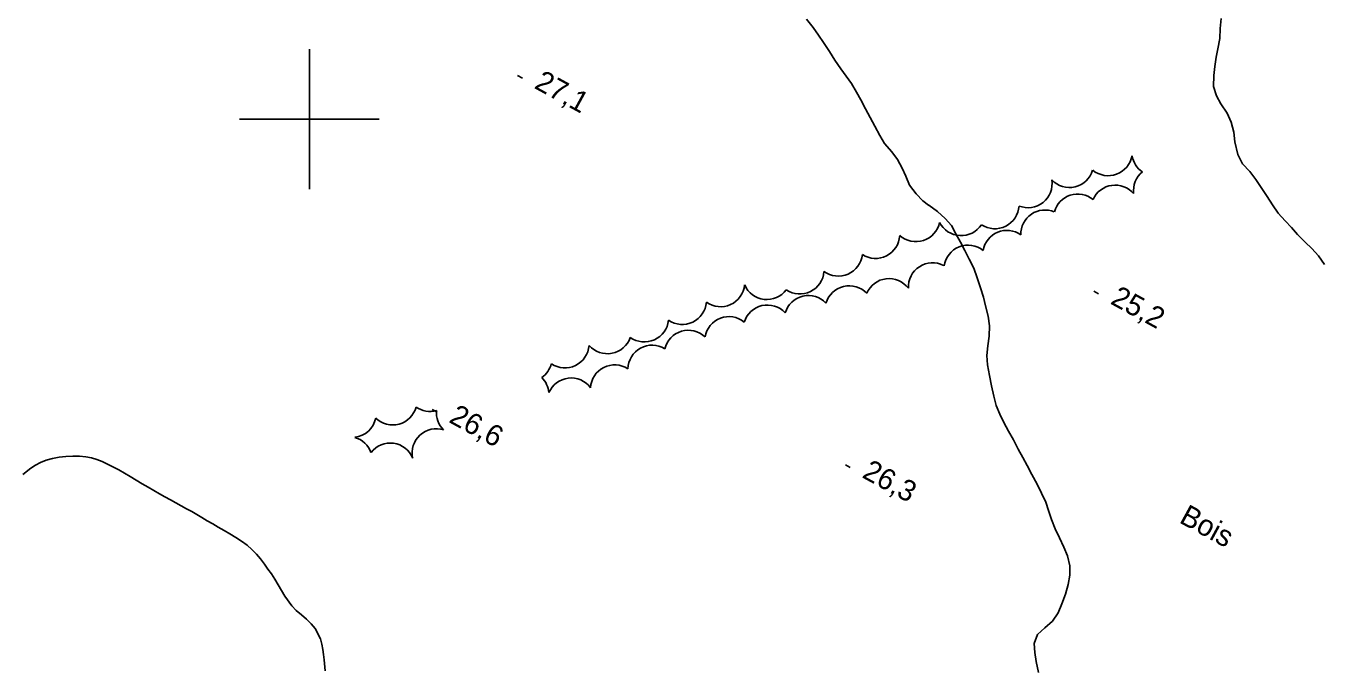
# Model space of a CAD drawing. Extents: x 219136 to 222520, y 5421589 to 5424530.
# Drawn here: x 219959.4 to 220144.4, y 5423921.6 to 5424013.4 of the extents above; entities that cross this region are included whole.
import ezdxf

# ---------------------------------------------------------------- set-up
doc = ezdxf.new("R2010")
doc.units = 0
for name, color, linetype in [('Level 2', 7, 'Continuous'), ('Level 3', 7, 'Continuous'), ('Level 44', 7, 'Continuous'), ('Level 61', 7, 'Continuous')]:
    doc.layers.add(name, color=color, linetype=linetype)

msp = doc.modelspace()

# ---------------------------------------------------------------- linework, layer by layer
at = {"layer": 'Level 2'}
for points in [[(220071.08, 5424014.32), (220072.04, 5424013.12), (220072.81, 5424012.04), (220073.55, 5424010.97), (220074.37, 5424009.69), (220075.14, 5424008.45), (220076.02, 5424007.2), (220076.79, 5424006.17), (220077.55, 5424005.11), (220078.25, 5424003.89), (220078.86, 5424002.76), (220079.52, 5424001.5), (220080.2, 5424000.24), (220080.86, 5423999), (220081.61, 5423997.65), (220082.28, 5423996.53), (220083.31, 5423995.35), (220084.13, 5423994.25), (220084.78, 5423993), (220085.29, 5423991.84), (220085.85, 5423990.57), (220086.78, 5423989.3), (220087.72, 5423988.33), (220088.56, 5423987.69), (220088.6, 5423987.71)], [(220145.21, 5423979.2), (220144.32, 5423980.45), (220143.39, 5423981.49), (220142.41, 5423982.42), (220141.35, 5423983.49), (220140.47, 5423984.51), (220139.57, 5423985.48), (220138.58, 5423986.55), (220137.75, 5423987.73), (220136.98, 5423988.94), (220136.25, 5423990.07), (220135.39, 5423991.39), (220134.51, 5423992.5), (220133.48, 5423993.63), (220132.82, 5423994.97), (220132.39, 5423996.78), (220132.23, 5423998.13), (220131.85, 5423999.58), (220131.27, 5424000.86), (220130.37, 5424002.2), (220129.73, 5424003.36), (220129.33, 5424004.68), (220129.35, 5424006.23), (220129.49, 5424007.52), (220129.7, 5424008.85), (220129.96, 5424010.08), (220130.22, 5424011.55), (220130.26, 5424012.99), (220130.43, 5424014.42)], [(220088.6, 5423987.71), (220089.84, 5423986.81), (220090.93, 5423985.81), (220091.82, 5423984.79), (220092.47, 5423983.61), (220093.11, 5423982.4), (220093.73, 5423981.24), (220094.39, 5423980), (220095.02, 5423978.67), (220095.52, 5423977.31), (220096.01, 5423975.87), (220096.4, 5423974.54), (220096.72, 5423973.31), (220097.07, 5423971.82), (220097.26, 5423970.46), (220097.21, 5423968.94), (220097.03, 5423967.57), (220096.88, 5423966.2), (220096.99, 5423964.84), (220097.26, 5423963.35), (220097.57, 5423961.84), (220097.9, 5423960.39), (220098.25, 5423959.04), (220098.74, 5423957.82), (220099.35, 5423956.62), (220100.02, 5423955.36), (220100.69, 5423954.11), (220101.4, 5423952.78), (220102.03, 5423951.6), (220102.65, 5423950.45), (220103.33, 5423949.18), (220104.08, 5423947.78), (220104.74, 5423946.52), (220105.33, 5423945.23), (220105.73, 5423944.01), (220106.16, 5423942.73), (220106.69, 5423941.41)], [(219959.02, 5423949.18), (219960.16, 5423950.09), (219960.81, 5423950.51), (219961.54, 5423950.87), (219962.35, 5423951.21), (219963.24, 5423951.45), (219964.2, 5423951.63), (219965.16, 5423951.75), (219966.17, 5423951.81), (219967.12, 5423951.79), (219968.02, 5423951.72), (219968.84, 5423951.56), (219969.61, 5423951.34), (219970.35, 5423951.03), (219971.1, 5423950.66), (219971.89, 5423950.27), (219972.73, 5423949.82), (219973.55, 5423949.35), (219974.38, 5423948.87), (219975.24, 5423948.36), (219976.09, 5423947.86), (219976.95, 5423947.37), (219977.76, 5423946.88), (219978.55, 5423946.42), (219979.33, 5423945.98), (219980.12, 5423945.55), (219980.9, 5423945.11), (219981.67, 5423944.69), (219982.44, 5423944.28), (219983.18, 5423943.86), (219983.9, 5423943.44), (219984.63, 5423943.01), (219985.38, 5423942.56), (219986.17, 5423942.11), (219986.96, 5423941.64), (219987.79, 5423941.15), (219988.63, 5423940.67), (219989.47, 5423940.17), (219990.31, 5423939.65), (219991.09, 5423939.07), (219991.79, 5423938.44), (219992.43, 5423937.78), (219993.01, 5423937.09), (219993.56, 5423936.36), (219994.07, 5423935.65), (219994.57, 5423934.94), (219995.05, 5423934.2), (219995.52, 5423933.39), (219996, 5423932.58)], [(220106.69, 5423941.41), (220107.3, 5423940.09), (220107.93, 5423938.78), (220108.43, 5423937.53), (220108.75, 5423936.13), (220108.76, 5423934.79), (220108.51, 5423933.44), (220108.13, 5423932.07), (220107.62, 5423930.66), (220107.1, 5423929.39), (220106.29, 5423928.2), (220105.18, 5423927.26), (220104.14, 5423926.3), (220103.67, 5423925.02), (220103.74, 5423923.71), (220103.95, 5423922.44), (220104.29, 5423920.87)], [(219996, 5423932.58), (219996.47, 5423931.79), (219997.47, 5423930.37), (219998.13, 5423929.74), (219998.85, 5423929.12), (219999.58, 5423928.5), (220000.25, 5423927.82), (220000.82, 5423927.12), (220001.6, 5423925.67), (220001.79, 5423924.92), (220001.93, 5423924.15), (220002.02, 5423923.41), (220002.13, 5423922.65), (220002.25, 5423921.1)]]:
    msp.add_lwpolyline(points, dxfattribs=at)
at = {"layer": 'Level 3'}
for p, q in [((220029.78, 5424006.25), (220030.48, 5424005.87)), ((220112.19, 5423975.41), (220112.89, 5423975.03)), ((220017.57, 5423958.46), (220018.27, 5423958.08)), ((220076.67, 5423950.56), (220077.37, 5423950.18))]:
    msp.add_line(p, q, dxfattribs=at)
at = {"layer": 'Level 44'}
for centre, start, end in [((220114.26, 5423995.37), 230.1648, 350.1648), ((220121.09, 5423995.33), 189.1289, 235.814), ((220108.71, 5423993.69), 223.5506, 343.5506), ((220121.33, 5423989.78), 129.1289, 186.8744), ((220102.78, 5423990.8), 248.4604, 8.4604), ((220115.25, 5423987.11), 40.4733, 155.9433), ((220109.9, 5423985.84), 50.7567, 164.9133), ((220098.05, 5423987.79), 236.4543, 356.4543), ((220105.22, 5423983.55), 67.4132, 181.2821), ((220086.75, 5423985.94), 228.203, 348.203), ((220093.23, 5423986.8), 206.8516, 326.8516), ((220080.98, 5423983.54), 237.0255, 357.0255), ((220099.78, 5423980.63), 55.1317, 169.8843), ((220075.65, 5423981.01), 233.7569, 353.7569), ((220094.22, 5423978.52), 51.5251, 171.7846), ((220089.14, 5423976), 63.0142, 183.0142), ((220070.15, 5423978.45), 236.0057, 356.0057), ((220082.9, 5423973.74), 36.7671, 156.7671), ((220058.81, 5423976.63), 234.3916, 354.3916), ((220065.44, 5423977.66), 203.1891, 323.1891), ((220077.21, 5423972.72), 43.5941, 163.5941), ((220053.34, 5423974.1), 235.3598, 355.3598), ((220065.51, 5423969.96), 42.9496, 162.9496), ((220071.37, 5423971.32), 43.2208, 163.2208), ((220060.01, 5423968.3), 50.6961, 170.6961), ((220047.92, 5423971.6), 234.2014, 354.2014), ((220054.2, 5423966.35), 46.4613, 166.4613), ((220036.55, 5423967.88), 235.9068, 355.9068), ((220042.62, 5423969.91), 221.0776, 341.0776), ((220049.02, 5423964.21), 58.4674, 178.4674), ((220031.26, 5423965.9), 304.8038, 345.1614), ((220043.67, 5423961.4), 56.9205, 176.9205), ((220030.8, 5423960.6), 4.8038, 45.1614), ((220037.43, 5423959.52), 36.6435, 156.6435), ((220011.92, 5423959.72), 225.4995, 344.8473), ((220017.23, 5423961.66), 235.3052, 285.7298), ((220021.62, 5423958.04), 175.3052, 225.7298), ((220006.09, 5423957.93), 276.5828, 348.6726), ((220018.15, 5423952.26), 72.3532, 192.3532), ((220005.55, 5423951.15), 19.5539, 74.2499), ((220011.57, 5423950.21), 22.2997, 142.2997)]:
    msp.add_arc(centre, 3.46, start, end, dxfattribs=at)
at = {"layer": 'Level 61'}
for points in [[(220000, 5424010), (220000, 5424000), (220000, 5423990)], [(219990, 5424000), (220000, 5424000), (220010, 5424000)]]:
    msp.add_lwpolyline(points, dxfattribs=at)

# ---------------------------------------------------------------- texts
at = {"layer": 'Level 3'}
for s, p in [('27,1', (220032.02, 5424004.51)), ('25,2', (220114.43, 5423973.67)), ('26,6', (220019.81, 5423956.72)), ('26,3', (220078.91, 5423948.82))]:
    msp.add_text(s, height=3, rotation=331.383, dxfattribs=at).set_placement(p)
at = {"layer": 'Level 44'}
msp.add_text('Bois', height=3, rotation=331.3547, dxfattribs=at).set_placement((220124.27, 5423942.37))

doc.saveas('drawing.dxf')
